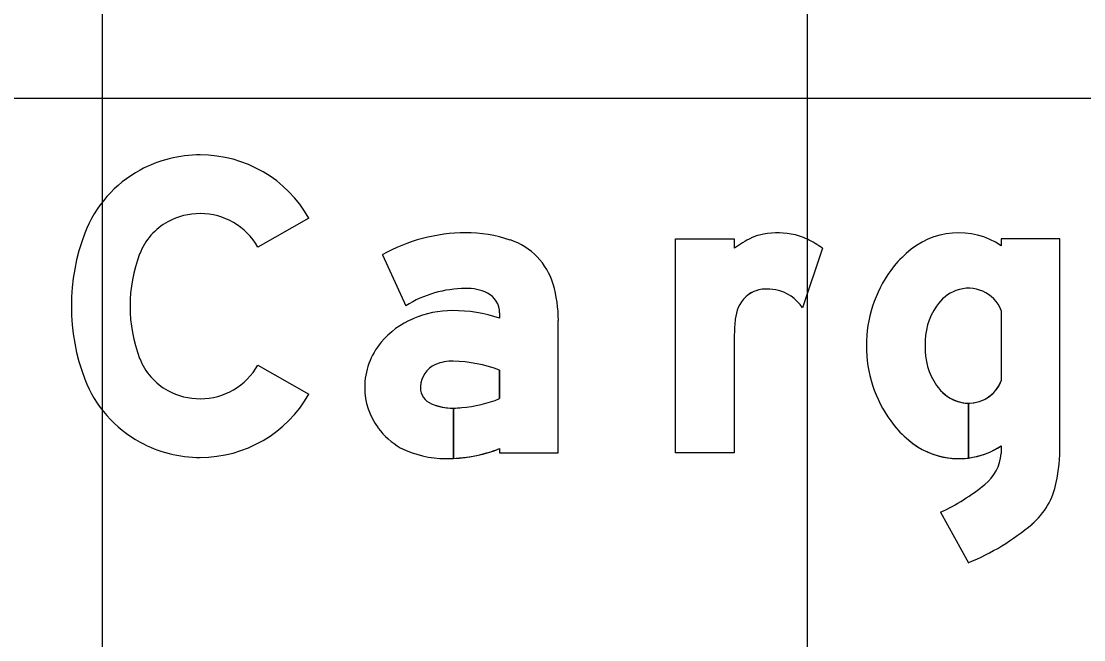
# Model space of a CAD drawing. Extents: x 1797809 to 2198143, y 249608 to 1237864.
# Drawn here: x 2194930.629 to 2194933.645, y 1237209.568 to 1237211.324 of the extents above; entities that cross this region are included whole.
import ezdxf

# ---------------------------------------------------------------- set-up
doc = ezdxf.new("R2010")
doc.units = 0
for name, color, linetype in [('GSBWFILL', 7, 'Continuous'), ('GSCOLORFILL', 7, 'Continuous'), ('GSOUTLINE', 7, 'Continuous'), ('GSSHT', 7, 'Continuous')]:
    doc.layers.add(name, color=color, linetype=linetype)

msp = doc.modelspace()

# ---------------------------------------------------------------- linework, layer by layer
at = {"layer": 'GSBWFILL'}
for p, q in [((2194932.9027, 1237210.6797), (2194932.8463, 1237210.5104)), ((2194933.4105, 1237210.5028), (2194933.4105, 1237210.3033)), ((2194933.3175, 1237210.0843), (2194933.3175, 1237210.2399)), ((2194933.3176, 1237210.2399), (2194933.3176, 1237210.0843)), ((2194933.4105, 1237210.119), (2194933.4105, 1237210.0967)), ((2194933.2381, 1237209.9301), (2194933.317, 1237209.787))]:
    msp.add_line(p, q, dxfattribs=at)
for points in [[(2194931.4458, 1237210.7651), (2194931.301, 1237210.683)], [(2194932.6529, 1237210.4352), (2194932.6529, 1237210.0992), (2194932.4864, 1237210.0992), (2194932.4864, 1237210.7069), (2194932.6529, 1237210.7069), (2194932.6529, 1237210.6797)], [(2194933.577, 1237210.1198), (2194933.577, 1237210.7069), (2194933.4105, 1237210.7069), (2194933.4105, 1237210.6871)], [(2194931.6541, 1237210.661), (2194931.7209, 1237210.5167)], [(2194931.9869, 1237210.4964), (2194931.9869, 1237210.4811)], [(2194931.9869, 1237210.1108), (2194931.9869, 1237210.0992), (2194932.1534, 1237210.0992), (2194932.1534, 1237210.4748)], [(2194931.301, 1237210.3478), (2194931.4458, 1237210.2658)], [(2194931.9869, 1237210.3337), (2194931.9869, 1237210.2528)], [(2194931.8558, 1237210.0831), (2194931.8558, 1237210.2259)], [(2194931.8559, 1237210.2259), (2194931.8559, 1237210.0831)]]:
    msp.add_lwpolyline(points, dxfattribs=at)
for centre, major_axis, ratio, start_param, end_param in [((2194931.1374, 1237210.585), (0, 0.3598), 0.999999, 0, 0.495249), ((2194931.1374, 1237210.5903), (0, 0.3545), 0.999999, 5.228016, 6.283185), ((2194931.1287, 1237210.6012), (0, 0.3413), 0.999999, 0.495249, 1.205818), ((2194931.1374, 1237210.585), (0, 0.1933), 0.999999, 0, 0.495249), ((2194931.1374, 1237210.5903), (0, 0.188), 0.999999, 5.228016, 6.283185), ((2194931.1287, 1237210.6012), (0, 0.1748), 0.999999, 0.495249, 1.205818), ((2194933.2898, 1237210.5056), (0, 0.218), 0.999998, 5.696193, 7.034788), ((2194931.3533, 1237210.5154), (0, 0.5818), 0.999999, 1.205818, 1.935775), ((2194931.8902, 1237210.2463), (0, 0.4772), 0.999998, 0, 0.517719), ((2194931.8902, 1237210.316), (0, 0.4075), 0.999998, 5.96613, 6.283185), ((2194931.9589, 1237210.5253), (0, 0.1873), 0.999998, 4.997165, 5.96613), ((2194932.8203, 1237210.4579), (0, 0.2779), 0.999998, 0.443663, 0.646229), ((2194932.7546, 1237210.5961), (0, 0.1249), 0.999998, 0.24142, 0.443663), ((2194932.776, 1237210.5092), (0, 0.2143), 0.999998, 6.103268, 6.524606), ((2194932.7808, 1237210.5358), (0, 0.1873), 0.999998, 5.846069, 6.103268), ((2194932.7617, 1237210.4948), (0, 0.2325), 0.999998, 5.631644, 5.846069), ((2194931.3533, 1237210.5154), (0, 0.4153), 0.999999, 1.205818, 1.935775), ((2194933.3118, 1237210.4639), (0, 0.2638), 0.999998, 0.704703, 0.952762), ((2194933.3917, 1237210.403), (0, 0.3641), 0.999998, 0.943678, 1.570796), ((2194931.8902, 1237210.2463), (0, 0.319), 0.999998, 0, 0.559495), ((2194931.8962, 1237210.4394), (0, 0.1261), 0.999998, 5.822746, 6.330435), ((2194931.9245, 1237210.4964), (0, 0.0624), 0.999998, 4.712389, 5.822746), ((2194931.7866, 1237210.4748), (0, 0.3669), 0.999998, 4.712389, 4.997165), ((2194932.7414, 1237210.4805), (0, 0.0832), 0.999998, 0.293855, 1.188904), ((2194932.743, 1237210.4751), (0, 0.0889), 0.999998, 0.067293, 0.293855), ((2194932.746, 1237210.4309), (0, 0.1332), 0.999998, 6.094384, 6.350479), ((2194932.7495, 1237210.4492), (0, 0.1145), 0.999998, 5.27661, 6.094384), ((2194933.3235, 1237210.4507), (0, 0.1166), 0.999998, 0.364208, 0.979941), ((2194933.3175, 1237210.4663), (0, 0.0999), 0.999998, 5.086447, 6.647393), ((2194931.8534, 1237210.2174), (0, 0.2855), 0.999998, 0, 0.404512), ((2194931.8534, 1237210.0826), (0, 0.4203), 0.999998, 5.959871, 6.283185), ((2194932.7847, 1237210.4631), (0, 0.13), 0.999998, 1.188904, 1.450084), ((2194933.3863, 1237210.4086), (0, 0.1923), 0.999998, 0.979941, 1.599528), ((2194931.8339, 1237210.2599), (0, 0.2387), 0.999998, 0.399285, 0.87593), ((2194933.0058, 1237210.4348), (0, 0.3529), 0.999998, 1.445958, 1.569673), ((2194931.8045, 1237210.2844), (0, 0.2005), 0.999998, 0.87593, 1.570796), ((2194933.3917, 1237210.403), (0, 0.3641), 0.999998, 1.570796, 2.197914), ((2194933.3863, 1237210.3975), (0, 0.1923), 0.999998, 1.542065, 2.161651), ((2194931.1287, 1237210.4296), (0, 0.1748), 0.999999, 1.935775, 2.646344), ((2194931.1374, 1237210.4405), (0, 0.188), 0.999999, 3.141593, 4.196762), ((2194931.8329, 1237210.2845), (0, 0.0708), 0.999998, 0.408547, 1.530785), ((2194931.8526, 1237210.239), (0, 0.1204), 0.999998, 6.259455, 6.691732), ((2194931.8439, 1237209.9502), (0, 0.4093), 0.999998, 5.926185, 6.254823), ((2194931.1287, 1237210.4296), (0, 0.3413), 0.999999, 1.935775, 2.646344), ((2194931.7956, 1237210.2844), (0, 0.1916), 0.999998, 1.570796, 2.21394), ((2194931.8375, 1237210.2844), (0, 0.0754), 0.999998, 1.530785, 1.570796), ((2194931.8121, 1237210.2844), (0, 0.0499), 0.999998, 1.570796, 2.757027), ((2194933.3235, 1237210.3553), (0, 0.1166), 0.999998, 2.161651, 2.777385), ((2194933.3175, 1237210.3398), (0, 0.0999), 0.999998, 3.142009, 4.338331), ((2194931.1374, 1237210.4458), (0, 0.1933), 0.999999, 2.646344, 3.141593), ((2194931.1374, 1237210.4405), (0, 0.3545), 0.999999, 3.141593, 4.196762), ((2194931.8461, 1237210.6109), (0, 0.3848), 0.999998, 3.228562, 3.516221), ((2194931.8558, 1237210.3924), (0, 0.1665), 0.999998, 2.757027, 3.141593), ((2194931.8558, 1237210.3924), (0, 0.1665), 0.999998, 3.141843, 3.28451), ((2194933.3175, 1237210.3398), (0, 0.0999), 0.999998, 2.777385, 3.141593), ((2194933.3118, 1237210.3422), (0, 0.2638), 0.999998, 2.188831, 2.436889), ((2194931.8126, 1237210.2971), (0, 0.2129), 0.999998, 2.21394, 2.611125), ((2194931.1374, 1237210.4458), (0, 0.3598), 0.999999, 2.646344, 3.141593), ((2194933.2898, 1237210.3005), (0, 0.218), 0.999998, 2.38999, 3.269164), ((2194931.8344, 1237210.369), (0, 0.2865), 0.999998, 2.672443, 3.141593), ((2194931.8344, 1237210.5074), (0, 0.4249), 0.999998, 3.192057, 3.508644), ((2194933.2898, 1237210.3005), (0, 0.218), 0.999998, 3.269357, 3.728585), ((2194933.0359, 1237210.1198), (0, 0.5411), 0.999998, 4.516397, 4.712389), ((2194931.8344, 1237210.5074), (0, 0.4249), 0.999998, 3.141593, 3.191959), ((2194933.2839, 1237210.1079), (0, 0.1271), 0.999998, 3.821067, 4.623797), ((2194932.9705, 1237210.4959), (0, 0.6259), 0.999998, 3.583493, 3.821067), ((2194933.3625, 1237210.0549), (0, 0.2081), 0.999998, 3.848521, 4.516397), ((2194933.0702, 1237210.3972), (0, 0.6582), 0.999998, 3.525928, 3.848521)]:
    msp.add_ellipse(centre, major_axis=major_axis, ratio=ratio, start_param=start_param, end_param=end_param, dxfattribs=at)
at = {"layer": 'GSCOLORFILL'}
for p, q in [((2194932.9027, 1237210.6797), (2194932.8463, 1237210.5104)), ((2194933.4105, 1237210.5028), (2194933.4105, 1237210.3033)), ((2194933.3175, 1237210.0843), (2194933.3175, 1237210.2399)), ((2194933.3176, 1237210.2399), (2194933.3176, 1237210.0843)), ((2194933.4105, 1237210.119), (2194933.4105, 1237210.0967)), ((2194933.2381, 1237209.9301), (2194933.317, 1237209.787))]:
    msp.add_line(p, q, dxfattribs=at)
for points in [[(2194931.4458, 1237210.7651), (2194931.301, 1237210.683)], [(2194932.6529, 1237210.4352), (2194932.6529, 1237210.0992), (2194932.4864, 1237210.0992), (2194932.4864, 1237210.7069), (2194932.6529, 1237210.7069), (2194932.6529, 1237210.6797)], [(2194933.577, 1237210.1198), (2194933.577, 1237210.7069), (2194933.4105, 1237210.7069), (2194933.4105, 1237210.6871)], [(2194931.6541, 1237210.661), (2194931.7209, 1237210.5167)], [(2194931.9869, 1237210.4964), (2194931.9869, 1237210.4811)], [(2194931.9869, 1237210.1108), (2194931.9869, 1237210.0992), (2194932.1534, 1237210.0992), (2194932.1534, 1237210.4748)], [(2194931.301, 1237210.3478), (2194931.4458, 1237210.2658)], [(2194931.9869, 1237210.3337), (2194931.9869, 1237210.2528)], [(2194931.8558, 1237210.0831), (2194931.8558, 1237210.2259)], [(2194931.8559, 1237210.2259), (2194931.8559, 1237210.0831)]]:
    msp.add_lwpolyline(points, dxfattribs=at)
for centre, major_axis, ratio, start_param, end_param in [((2194931.1374, 1237210.585), (0, 0.3598), 0.999999, 0, 0.495249), ((2194931.1374, 1237210.5903), (0, 0.3545), 0.999999, 5.228016, 6.283185), ((2194931.1287, 1237210.6012), (0, 0.3413), 0.999999, 0.495249, 1.205818), ((2194931.1374, 1237210.585), (0, 0.1933), 0.999999, 0, 0.495249), ((2194931.1374, 1237210.5903), (0, 0.188), 0.999999, 5.228016, 6.283185), ((2194931.1287, 1237210.6012), (0, 0.1748), 0.999999, 0.495249, 1.205818), ((2194933.2898, 1237210.5056), (0, 0.218), 0.999998, 5.696193, 7.034788), ((2194931.3533, 1237210.5154), (0, 0.5818), 0.999999, 1.205818, 1.935775), ((2194931.8902, 1237210.2463), (0, 0.4772), 0.999998, 0, 0.517719), ((2194931.8902, 1237210.316), (0, 0.4075), 0.999998, 5.96613, 6.283185), ((2194931.9589, 1237210.5253), (0, 0.1873), 0.999998, 4.997165, 5.96613), ((2194932.8203, 1237210.4579), (0, 0.2779), 0.999998, 0.443663, 0.646229), ((2194932.7546, 1237210.5961), (0, 0.1249), 0.999998, 0.24142, 0.443663), ((2194932.776, 1237210.5092), (0, 0.2143), 0.999998, 6.103268, 6.524606), ((2194932.7808, 1237210.5358), (0, 0.1873), 0.999998, 5.846069, 6.103268), ((2194932.7617, 1237210.4948), (0, 0.2325), 0.999998, 5.631644, 5.846069), ((2194931.3533, 1237210.5154), (0, 0.4153), 0.999999, 1.205818, 1.935775), ((2194933.3118, 1237210.4639), (0, 0.2638), 0.999998, 0.704703, 0.952762), ((2194933.3917, 1237210.403), (0, 0.3641), 0.999998, 0.943678, 1.570796), ((2194931.8902, 1237210.2463), (0, 0.319), 0.999998, 0, 0.559495), ((2194931.8962, 1237210.4394), (0, 0.1261), 0.999998, 5.822746, 6.330435), ((2194931.9245, 1237210.4964), (0, 0.0624), 0.999998, 4.712389, 5.822746), ((2194931.7866, 1237210.4748), (0, 0.3669), 0.999998, 4.712389, 4.997165), ((2194932.7414, 1237210.4805), (0, 0.0832), 0.999998, 0.293855, 1.188904), ((2194932.743, 1237210.4751), (0, 0.0889), 0.999998, 0.067293, 0.293855), ((2194932.746, 1237210.4309), (0, 0.1332), 0.999998, 6.094384, 6.350479), ((2194932.7495, 1237210.4492), (0, 0.1145), 0.999998, 5.27661, 6.094384), ((2194933.3235, 1237210.4507), (0, 0.1166), 0.999998, 0.364208, 0.979941), ((2194933.3175, 1237210.4663), (0, 0.0999), 0.999998, 5.086447, 6.647393), ((2194931.8534, 1237210.2174), (0, 0.2855), 0.999998, 0, 0.404512), ((2194931.8534, 1237210.0826), (0, 0.4203), 0.999998, 5.959871, 6.283185), ((2194932.7847, 1237210.4631), (0, 0.13), 0.999998, 1.188904, 1.450084), ((2194933.3863, 1237210.4086), (0, 0.1923), 0.999998, 0.979941, 1.599528), ((2194931.8339, 1237210.2599), (0, 0.2387), 0.999998, 0.399285, 0.87593), ((2194933.0058, 1237210.4348), (0, 0.3529), 0.999998, 1.445958, 1.569673), ((2194931.8045, 1237210.2844), (0, 0.2005), 0.999998, 0.87593, 1.570796), ((2194933.3917, 1237210.403), (0, 0.3641), 0.999998, 1.570796, 2.197914), ((2194933.3863, 1237210.3975), (0, 0.1923), 0.999998, 1.542065, 2.161651), ((2194931.1287, 1237210.4296), (0, 0.1748), 0.999999, 1.935775, 2.646344), ((2194931.1374, 1237210.4405), (0, 0.188), 0.999999, 3.141593, 4.196762), ((2194931.8329, 1237210.2845), (0, 0.0708), 0.999998, 0.408547, 1.530785), ((2194931.8526, 1237210.239), (0, 0.1204), 0.999998, 6.259455, 6.691732), ((2194931.8439, 1237209.9502), (0, 0.4093), 0.999998, 5.926185, 6.254823), ((2194931.1287, 1237210.4296), (0, 0.3413), 0.999999, 1.935775, 2.646344), ((2194931.7956, 1237210.2844), (0, 0.1916), 0.999998, 1.570796, 2.21394), ((2194931.8375, 1237210.2844), (0, 0.0754), 0.999998, 1.530785, 1.570796), ((2194931.8121, 1237210.2844), (0, 0.0499), 0.999998, 1.570796, 2.757027), ((2194933.3235, 1237210.3553), (0, 0.1166), 0.999998, 2.161651, 2.777385), ((2194933.3175, 1237210.3398), (0, 0.0999), 0.999998, 3.142009, 4.338331), ((2194931.1374, 1237210.4458), (0, 0.1933), 0.999999, 2.646344, 3.141593), ((2194931.1374, 1237210.4405), (0, 0.3545), 0.999999, 3.141593, 4.196762), ((2194931.8461, 1237210.6109), (0, 0.3848), 0.999998, 3.228562, 3.516221), ((2194931.8558, 1237210.3924), (0, 0.1665), 0.999998, 2.757027, 3.141593), ((2194931.8558, 1237210.3924), (0, 0.1665), 0.999998, 3.141843, 3.28451), ((2194933.3175, 1237210.3398), (0, 0.0999), 0.999998, 2.777385, 3.141593), ((2194933.3118, 1237210.3422), (0, 0.2638), 0.999998, 2.188831, 2.436889), ((2194931.8126, 1237210.2971), (0, 0.2129), 0.999998, 2.21394, 2.611125), ((2194931.1374, 1237210.4458), (0, 0.3598), 0.999999, 2.646344, 3.141593), ((2194933.2898, 1237210.3005), (0, 0.218), 0.999998, 2.38999, 3.269164), ((2194931.8344, 1237210.369), (0, 0.2865), 0.999998, 2.672443, 3.141593), ((2194931.8344, 1237210.5074), (0, 0.4249), 0.999998, 3.192057, 3.508644), ((2194933.2898, 1237210.3005), (0, 0.218), 0.999998, 3.269357, 3.728585), ((2194933.0359, 1237210.1198), (0, 0.5411), 0.999998, 4.516397, 4.712389), ((2194931.8344, 1237210.5074), (0, 0.4249), 0.999998, 3.141593, 3.191959), ((2194933.2839, 1237210.1079), (0, 0.1271), 0.999998, 3.821067, 4.623797), ((2194932.9705, 1237210.4959), (0, 0.6259), 0.999998, 3.583493, 3.821067), ((2194933.3625, 1237210.0549), (0, 0.2081), 0.999998, 3.848521, 4.516397), ((2194933.0702, 1237210.3972), (0, 0.6582), 0.999998, 3.525928, 3.848521)]:
    msp.add_ellipse(centre, major_axis=major_axis, ratio=ratio, start_param=start_param, end_param=end_param, dxfattribs=at)
at = {"layer": 'GSOUTLINE'}
for p, q in [((2194932.9027, 1237210.6797), (2194932.8463, 1237210.5104)), ((2194933.4105, 1237210.5028), (2194933.4105, 1237210.3033)), ((2194933.4105, 1237210.119), (2194933.4105, 1237210.0967)), ((2194933.2381, 1237209.9301), (2194933.317, 1237209.787))]:
    msp.add_line(p, q, dxfattribs=at)
for points in [[(2194931.4458, 1237210.7651), (2194931.301, 1237210.683)], [(2194932.6529, 1237210.4352), (2194932.6529, 1237210.0992), (2194932.4864, 1237210.0992), (2194932.4864, 1237210.7069), (2194932.6529, 1237210.7069), (2194932.6529, 1237210.6797)], [(2194933.577, 1237210.1198), (2194933.577, 1237210.7069), (2194933.4105, 1237210.7069), (2194933.4105, 1237210.6871)], [(2194931.6541, 1237210.661), (2194931.7209, 1237210.5167)], [(2194931.9869, 1237210.4964), (2194931.9869, 1237210.4811)], [(2194931.9869, 1237210.1108), (2194931.9869, 1237210.0992), (2194932.1534, 1237210.0992), (2194932.1534, 1237210.4748)], [(2194931.301, 1237210.3478), (2194931.4458, 1237210.2658)], [(2194931.9869, 1237210.2528), (2194931.9869, 1237210.3337)]]:
    msp.add_lwpolyline(points, dxfattribs=at)
for centre, major_axis, ratio, start_param, end_param in [((2194931.1374, 1237210.585), (0, 0.3598), 0.999999, 0, 0.495249), ((2194931.1374, 1237210.5903), (0, 0.3545), 0.999999, 5.228016, 6.283185), ((2194931.1287, 1237210.6012), (0, 0.3413), 0.999999, 0.495249, 1.205818), ((2194931.1374, 1237210.585), (0, 0.1933), 0.999999, 0, 0.495249), ((2194931.1374, 1237210.5903), (0, 0.188), 0.999999, 5.228016, 6.283185), ((2194931.1287, 1237210.6012), (0, 0.1748), 0.999999, 0.495249, 1.205818), ((2194933.2898, 1237210.5056), (0, 0.218), 0.999998, 5.696193, 7.034788), ((2194931.3533, 1237210.5154), (0, 0.5818), 0.999999, 1.205818, 1.935775), ((2194931.8902, 1237210.2463), (0, 0.4772), 0.999998, 6.283185, 6.800904), ((2194931.8902, 1237210.316), (0, 0.4075), 0.999998, 5.96613, 6.283185), ((2194931.9589, 1237210.5253), (0, 0.1873), 0.999998, 4.997165, 5.96613), ((2194932.8203, 1237210.4579), (0, 0.2779), 0.999998, 0.443663, 0.646229), ((2194932.7546, 1237210.5961), (0, 0.1249), 0.999998, 0.24142, 0.443663), ((2194932.776, 1237210.5092), (0, 0.2143), 0.999998, 6.103268, 6.524606), ((2194932.7808, 1237210.5358), (0, 0.1873), 0.999998, 5.846069, 6.103268), ((2194932.7617, 1237210.4948), (0, 0.2325), 0.999998, 5.631644, 5.846069), ((2194931.3533, 1237210.5154), (0, 0.4153), 0.999999, 1.205818, 1.935775), ((2194933.3118, 1237210.4639), (0, 0.2638), 0.999998, 0.704703, 0.952762), ((2194933.3917, 1237210.403), (0, 0.3641), 0.999998, 0.943678, 1.570796), ((2194931.8902, 1237210.2463), (0, 0.319), 0.999998, 0, 0.559495), ((2194931.8962, 1237210.4394), (0, 0.1261), 0.999998, 5.822746, 6.330435), ((2194931.9245, 1237210.4964), (0, 0.0624), 0.999998, 4.712389, 5.822746), ((2194931.7866, 1237210.4748), (0, 0.3669), 0.999998, 4.712389, 4.997165), ((2194932.7414, 1237210.4805), (0, 0.0833), 0.999998, 0.293855, 1.188904), ((2194932.743, 1237210.4751), (0, 0.0889), 0.999998, 0.067293, 0.293855), ((2194932.746, 1237210.4309), (0, 0.1332), 0.999998, 6.094384, 6.350479), ((2194932.7495, 1237210.4492), (0, 0.1145), 0.999998, 5.27661, 6.094384), ((2194933.3235, 1237210.4507), (0, 0.1166), 0.999998, 0.364208, 0.979941), ((2194933.3175, 1237210.4663), (0, 0.0999), 0.999998, 5.086447, 6.647393), ((2194931.8534, 1237210.2174), (0, 0.2855), 0.999998, 0, 0.404512), ((2194931.8534, 1237210.0826), (0, 0.4203), 0.999998, 5.959871, 6.283185), ((2194932.7847, 1237210.4631), (0, 0.13), 0.999998, 1.188904, 1.450084), ((2194933.3863, 1237210.4086), (0, 0.1923), 0.999998, 0.979941, 1.599528), ((2194931.8339, 1237210.2599), (0, 0.2387), 0.999998, 0.399285, 0.87593), ((2194933.0058, 1237210.4348), (0, 0.3529), 0.999998, 1.445958, 1.569673), ((2194931.8045, 1237210.2844), (0, 0.2005), 0.999998, 0.87593, 1.570796), ((2194933.3917, 1237210.403), (0, 0.3641), 0.999998, 1.570796, 2.197914), ((2194933.3863, 1237210.3975), (0, 0.1923), 0.999998, 1.542065, 2.161651), ((2194931.1287, 1237210.4296), (0, 0.1748), 0.999999, 1.935775, 2.646344), ((2194931.1374, 1237210.4405), (0, 0.188), 0.999999, 3.141593, 4.196762), ((2194931.8329, 1237210.2845), (0, 0.0708), 0.999998, 0.408547, 1.530785), ((2194931.8526, 1237210.239), (0, 0.1204), 0.999998, 6.25958, 6.691732), ((2194931.8439, 1237209.9502), (0, 0.4093), 0.999998, 5.926185, 6.254787), ((2194931.8553, 1237210.3531), (0, 0.00624), 0.999998, 6.254787, 6.25958), ((2194931.1287, 1237210.4296), (0, 0.3413), 0.999999, 1.935775, 2.646344), ((2194931.7956, 1237210.2844), (0, 0.1916), 0.999998, 1.570796, 2.21394), ((2194931.8375, 1237210.2844), (0, 0.0754), 0.999998, 1.530785, 1.570796), ((2194931.8121, 1237210.2844), (0, 0.0499), 0.999998, 1.570796, 2.757027), ((2194933.3235, 1237210.3553), (0, 0.1165), 0.999998, 2.161651, 2.777385), ((2194933.3175, 1237210.3398), (0, 0.0999), 0.999998, 2.777385, 4.338331), ((2194931.1374, 1237210.4458), (0, 0.1933), 0.999999, 2.646344, 3.141593), ((2194931.1374, 1237210.4405), (0, 0.3545), 0.999999, 3.141593, 4.196762), ((2194931.8461, 1237210.6109), (0, 0.3848), 0.999998, 3.228562, 3.516221), ((2194931.8558, 1237210.3924), (0, 0.1665), 0.999998, 2.757027, 3.28451), ((2194933.3118, 1237210.3422), (0, 0.2638), 0.999998, 2.188831, 2.436889), ((2194931.8126, 1237210.2971), (0, 0.2129), 0.999998, 2.21394, 2.611125), ((2194931.1374, 1237210.4458), (0, 0.3598), 0.999999, 2.646344, 3.141593), ((2194933.2898, 1237210.3005), (0, 0.218), 0.999998, 2.38999, 3.728585), ((2194931.8344, 1237210.369), (0, 0.2865), 0.999998, 2.672443, 3.141593), ((2194931.8344, 1237210.5074), (0, 0.4249), 0.999998, 3.141593, 3.508644), ((2194933.0359, 1237210.1198), (0, 0.5411), 0.999998, 4.516397, 4.712389), ((2194933.2839, 1237210.1079), (0, 0.1271), 0.999998, 3.821067, 4.623797), ((2194932.9705, 1237210.4959), (0, 0.6259), 0.999998, 3.583493, 3.821067), ((2194933.3625, 1237210.0549), (0, 0.2081), 0.999998, 3.848521, 4.516397), ((2194933.0702, 1237210.3972), (0, 0.6582), 0.999998, 3.525928, 3.848521)]:
    msp.add_ellipse(centre, major_axis=major_axis, ratio=ratio, start_param=start_param, end_param=end_param, dxfattribs=at)
at = {"layer": 'GSSHT'}
for p, q in [((2194930.8603, 1237163.1062), (2194930.8603, 1237223.1062)), ((2194932.8603, 1237163.1062), (2194932.8603, 1237223.1062)), ((2194892.8603, 1237211.1062), (2195022.8603, 1237211.1062))]:
    msp.add_line(p, q, dxfattribs=at)

doc.saveas('drawing.dxf')
